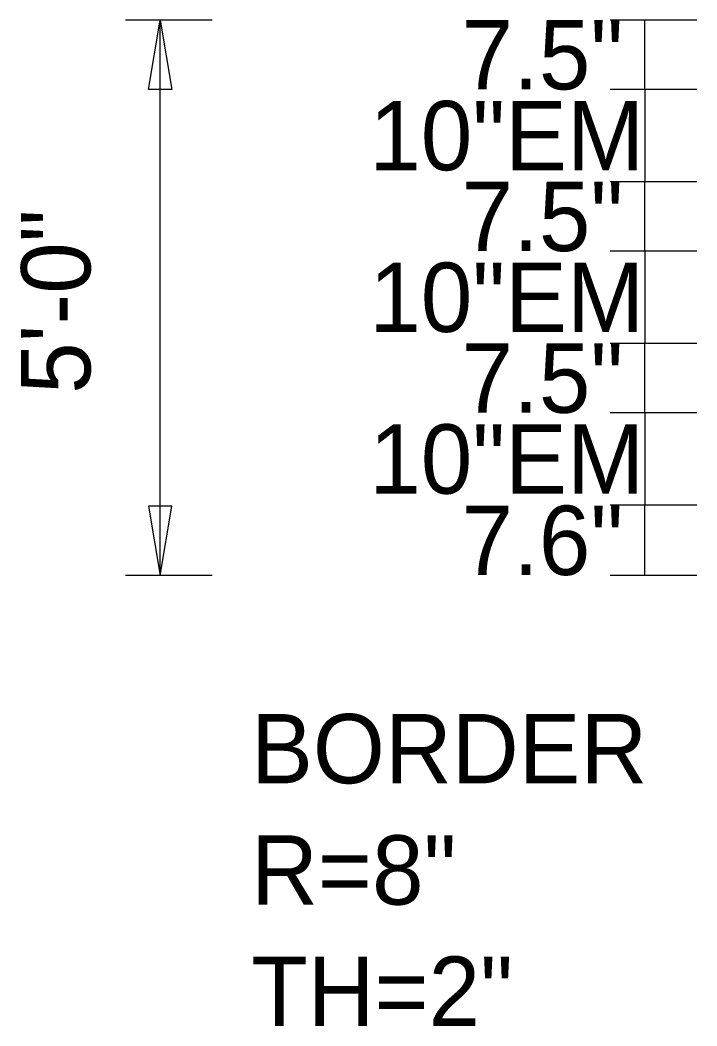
# Model space of a CAD drawing. Extents: x 1806251 to 1809821, y 414895 to 422886.
# Drawn here: x 1809675.846 to 1809676.579, y 415221.593 to 415222.681 of the extents above; entities that cross this region are included whole.
import ezdxf

# ---------------------------------------------------------------- set-up
doc = ezdxf.new("R2010")
doc.units = 0
doc.layers.add('GSDIMS', color=7, linetype='Continuous')

msp = doc.modelspace()

# ---------------------------------------------------------------- linework, layer by layer
at = {"layer": 'GSDIMS'}
for p, q in [((1809676.0538, 415222.6811), (1809675.9601, 415222.6811)), ((1809675.9976, 415222.0801), (1809675.9976, 415222.6811)), ((1809676.5788, 415222.6811), (1809676.4851, 415222.6811)), ((1809676.5226, 415222.6061), (1809676.5226, 415222.6811)), ((1809676.5788, 415222.6061), (1809676.4851, 415222.6061)), ((1809676.5788, 415222.6061), (1809676.4851, 415222.6061)), ((1809676.5226, 415222.6061), (1809676.5226, 415222.5061)), ((1809676.5788, 415222.5061), (1809676.4851, 415222.5061)), ((1809676.5788, 415222.5061), (1809676.4851, 415222.5061)), ((1809676.5226, 415222.4311), (1809676.5226, 415222.5061)), ((1809676.5788, 415222.4311), (1809676.4851, 415222.4311)), ((1809676.5788, 415222.4311), (1809676.4851, 415222.4311)), ((1809676.5226, 415222.4311), (1809676.5226, 415222.3311)), ((1809676.5788, 415222.3311), (1809676.4851, 415222.3311)), ((1809676.5788, 415222.3311), (1809676.4851, 415222.3311)), ((1809676.5226, 415222.2561), (1809676.5226, 415222.3311)), ((1809676.5788, 415222.2561), (1809676.4851, 415222.2561)), ((1809676.5788, 415222.2561), (1809676.4851, 415222.2561)), ((1809676.5226, 415222.2561), (1809676.5226, 415222.1561)), ((1809676.5788, 415222.1561), (1809676.4851, 415222.1561)), ((1809676.5788, 415222.1561), (1809676.4851, 415222.1561)), ((1809676.5226, 415222.0801), (1809676.5226, 415222.1561)), ((1809676.0538, 415222.0801), (1809675.9601, 415222.0801)), ((1809676.5788, 415222.0801), (1809676.4851, 415222.0801))]:
    msp.add_line(p, q, dxfattribs=at)
for points in [[(1809675.9976, 415222.6811), (1809676.0101, 415222.6061), (1809675.9851, 415222.6061)], [(1809675.9976, 415222.0801), (1809676.0101, 415222.1551), (1809675.9851, 415222.1551)]]:
    msp.add_lwpolyline(points, close=True, dxfattribs=at)

# ---------------------------------------------------------------- texts
for s, p in [('7.5"', (1809676.3241, 415222.6061)), ('10"EM', (1809676.2241, 415222.5186)), ('7.5"', (1809676.3241, 415222.4311)), ('10"EM', (1809676.2241, 415222.3436)), ('7.5"', (1809676.3241, 415222.2561)), ('10"EM', (1809676.2241, 415222.1686)), ('7.6"', (1809676.3241, 415222.0806)), ('BORDER', (1809676.0961, 415221.8551)), ('R=8"', (1809676.0961, 415221.7238)), ('TH=2"', (1809676.0961, 415221.5926))]:
    msp.add_text(s, height=0.075, dxfattribs=at).set_placement(p)
msp.add_text('5\'-0"', height=0.075, rotation=90, dxfattribs=at).set_placement((1809675.9221, 415222.2766))

doc.saveas('drawing.dxf')
